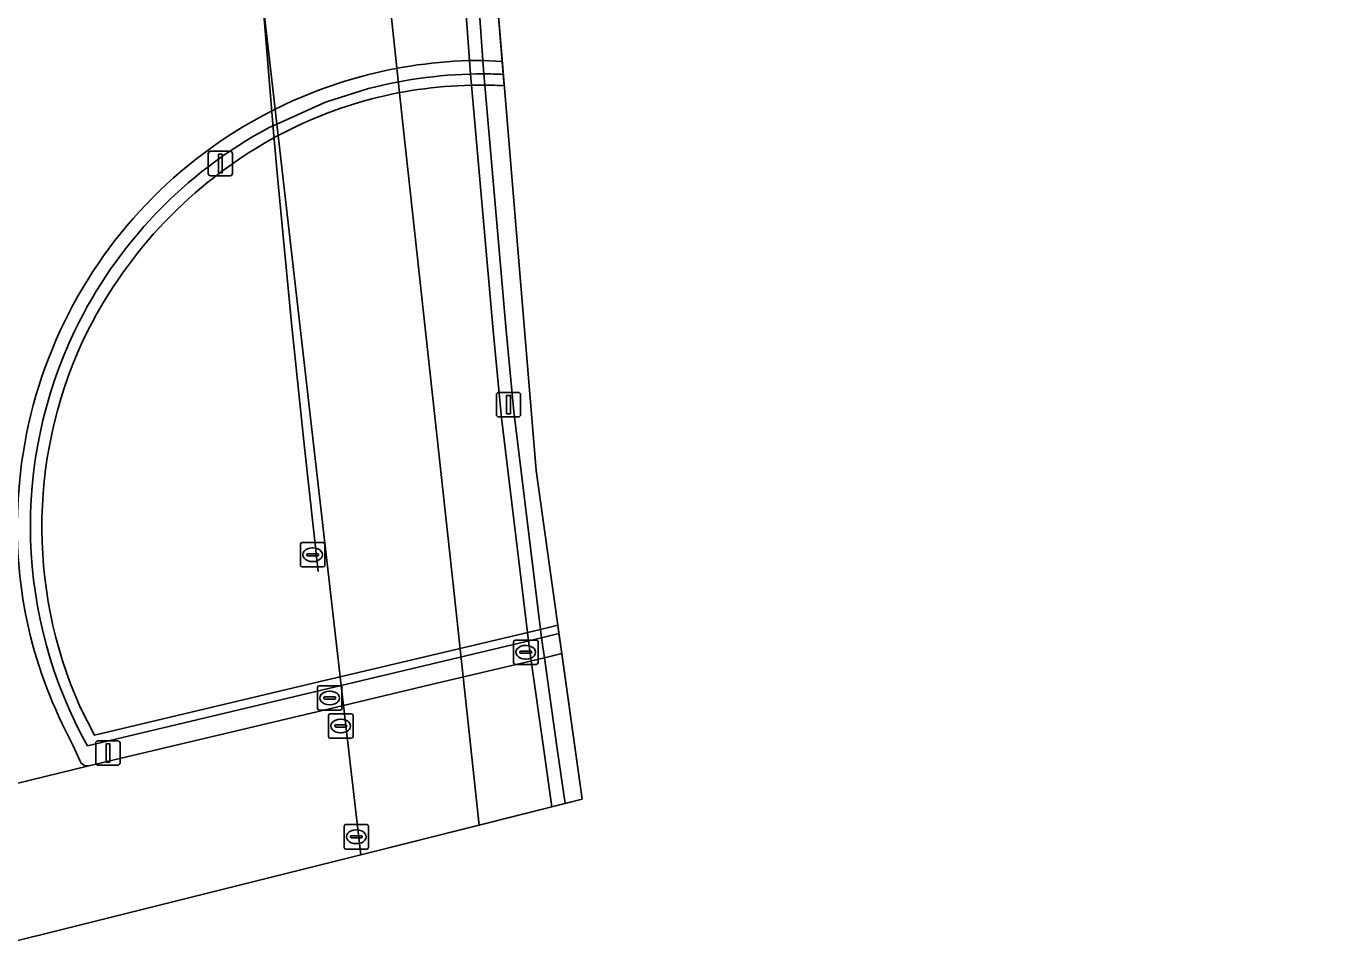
# Model space of a CAD drawing. Extents: x 158352 to 159489, y 383828 to 384603.
# Drawn here: x 159246.2 to 159299.5, y 383975.2 to 384012.4 of the extents above; entities that cross this region are included whole.
import ezdxf

# ---------------------------------------------------------------- set-up
doc = ezdxf.new("R2010")
doc.units = 0
for name, color, linetype in [('IMGEO_Berm_open', 7, 'Continuous'), ('IMGEO_Dek', 7, 'Continuous'), ('IMGEO_Kolk', 7, 'Continuous'), ('IMGEO_Lichtmast', 7, 'Continuous'), ('IMGEO_Lijnafwatering', 7, 'Continuous'), ('IMGEO_Muur', 7, 'Continuous'), ('IMGEO_OVBaan_gesloten', 7, 'Continuous'), ('IMGEO_Portaal', 7, 'Continuous'), ('IMGEO_Rijbaan_regionaal_gesloten', 7, 'Continuous'), ('IMGEO_Rioolput', 7, 'Continuous'), ('IMGEO_Verkeerseiland_gesloten', 7, 'Continuous'), ('IMGEO_Verkeersregelinstallatiepaal', 7, 'Continuous')]:
    doc.layers.add(name, color=color, linetype=linetype)

msp = doc.modelspace()

# ---------------------------------------------------------------- linework, layer by layer
at = {"layer": 'IMGEO_Berm_open'}
for points in [[(159260.418, 384097.829), (159262.438, 384045.509), (159262.99, 384031.339), (159263.095, 384029.406), (159263.118, 384028.974), (159263.222, 384027.147), (159263.267, 384026.396), (159263.413, 384023.994), (159263.478, 384022.979), (159264.34, 384011.024), (159264.384, 384010.473), (159264.421, 384010.014), (159265.306, 384000), (159265.654, 383996.431), (159266.711, 383987.669), (159266.754, 383987.326), (159266.868, 383986.51), (159267.377, 383982.882), (159267.705, 383980.544)], [(159267.705, 383980.544), (159268.246, 383980.68), (159267.916, 383983.012), (159267.403, 383986.637), (159267.288, 383987.453), (159267.246, 383987.796), (159266.151, 383996.696), (159265.838, 384000), (159264.974, 384010.019), (159264.937, 384010.48), (159264.893, 384011.032), (159264.045, 384022.997), (159263.984, 384023.967), (159263.839, 384026.369), (159263.796, 384027.12), (159263.691, 384028.945), (159263.668, 384029.377), (159263.561, 384031.337), (159262.976, 384045.396), (159260.971, 384097.827)], [(159265.727, 384010.461), (159265.684, 384010.984), (159264.893, 384011.032)], [(159256.416, 384009.038), (159256.486, 384008.431), (159258.469, 384009.324), (159260.228, 384009.88)], [(159256.175, 384008.291), (159256.486, 384008.431), (159256.416, 384009.038), (159256.271, 384008.965), (159256.127, 384008.891)], [(159258.681, 383984.567), (159259.206, 383984.692), (159259.113, 383985.505), (159258.585, 383985.379), (159248.753, 383983.036)], [(159248.804, 383982.223), (159258.681, 383984.567)], [(159247.724, 383983.941), (159248.166, 383983.042), (159248.447, 383982.437)]]:
    msp.add_lwpolyline(points, dxfattribs=at)
msp.add_lwpolyline([(159268.111, 383986.805), (159267.997, 383987.622), (159267.288, 383987.453), (159259.113, 383985.505), (159259.206, 383984.692), (159262.783, 383985.54), (159267.403, 383986.637)], close=True, dxfattribs=at)
for centre, radius, start, end in [((159264.887, 383992.065), 18.967, 89.9808, 104.365), ((159264.838, 383992.164), 18.859, 104.2969, 116.5247), ((159264.896, 383992.022), 18.458, 89.8729, 104.6496), ((159264.894, 383991.948), 18.533, 87.4231, 89.8671), ((159264.892, 383992.038), 18.997, 117.4784, 155.2189), ((159264.888, 383992.012), 18.464, 118.156, 154.365), ((159264.889, 383992.042), 18.992, 155.2265, 174.7791), ((159264.884, 383992.013), 18.461, 154.3628, 209.0947), ((159264.241, 383991.948), 18.355, 174.3042, 205.8641), ((159248.753, 383982.543), 0.324, 199.1579, 278.9618)]:
    msp.add_arc(centre, radius, start, end, dxfattribs=at)
at = {"layer": 'IMGEO_Dek'}
for points in [[(159264.521, 384029.334), (159263.668, 384029.377), (159254.673, 384029.828), (159254.381, 384029.843), (159254.042, 384029.86), (159254.079, 384029.427), (159254.291, 384027.578), (159254.378, 384026.818), (159254.654, 384024.41), (159254.994, 384021.442), (159255.434, 384017.607), (159256.416, 384009.038), (159256.486, 384008.431), (159256.539, 384007.96)], [(159265.765, 384010.003), (159264.847, 384021.099), (159264.521, 384029.334)]]:
    msp.add_lwpolyline(points, dxfattribs=at)
msp.add_lwpolyline([(159268.943, 383980.854), (159267.949, 383987.963), (159267.246, 383987.796), (159259.073, 383985.857), (159259.113, 383985.505), (159259.206, 383984.692), (159259.905, 383978.593)], close=True, dxfattribs=at)
for centre, radius, start, end in [((159264.746, 383992.646), 17.375, 89.2482, 118.1873), ((159265.012, 383992.547), 17.472, 87.5303, 90.1256)]:
    msp.add_arc(centre, radius, start, end, dxfattribs=at)
at = {"layer": 'IMGEO_Kolk'}
for p, q in [((159257.443, 383990.417), (159257.443, 383991.269)), ((159257.518, 383991.343), (159258.37, 383991.343)), ((159257.931, 383991.123), (159257.956, 383991.123)), ((159258.444, 383991.269), (159258.444, 383990.417)), ((159257.702, 383990.837), (159257.702, 383990.849)), ((159258.14, 383990.8), (159257.742, 383990.8)), ((159257.745, 383990.886), (159258.143, 383990.886)), ((159257.954, 383990.563), (159257.929, 383990.563)), ((159258.186, 383990.849), (159258.186, 383990.837)), ((159258.37, 383990.343), (159257.518, 383990.343)), ((159266.217, 383987.36), (159267.069, 383987.36)), ((159266.142, 383986.434), (159266.142, 383987.286)), ((159266.401, 383986.854), (159266.401, 383986.866)), ((159266.839, 383986.817), (159266.441, 383986.817)), ((159266.444, 383986.903), (159266.842, 383986.903)), ((159266.63, 383987.14), (159266.655, 383987.14)), ((159266.885, 383986.866), (159266.885, 383986.854)), ((159267.143, 383987.286), (159267.143, 383986.434)), ((159267.069, 383986.36), (159266.217, 383986.36)), ((159266.653, 383986.58), (159266.628, 383986.58)), ((159258.141, 383984.568), (159258.141, 383985.42)), ((159258.216, 383985.494), (159259.068, 383985.494)), ((159258.629, 383985.274), (159258.654, 383985.274)), ((159259.142, 383985.42), (159259.142, 383984.568)), ((159258.4, 383984.988), (159258.4, 383985)), ((159258.838, 383984.951), (159258.44, 383984.951)), ((159258.443, 383985.037), (159258.841, 383985.037)), ((159258.652, 383984.714), (159258.627, 383984.714)), ((159258.884, 383985), (159258.884, 383984.988)), ((159259.068, 383984.494), (159258.216, 383984.494))]:
    msp.add_line(p, q, dxfattribs=at)
for points in [[(159257.443, 383990.417), (159257.443, 383991.269)], [(159257.518, 383991.343), (159258.37, 383991.343)], [(159258.444, 383991.269), (159258.444, 383990.417)], [(159258.37, 383990.343), (159257.518, 383990.343)], [(159266.217, 383987.36), (159267.069, 383987.36)], [(159266.142, 383986.434), (159266.142, 383987.286)], [(159267.143, 383987.286), (159267.143, 383986.434)], [(159267.069, 383986.36), (159266.217, 383986.36)], [(159258.141, 383984.568), (159258.141, 383985.42)], [(159258.216, 383985.494), (159259.068, 383985.494)], [(159259.142, 383985.42), (159259.142, 383984.568)], [(159259.068, 383984.494), (159258.216, 383984.494)]]:
    msp.add_lwpolyline(points, dxfattribs=at)
for centre, radius, start, end in [((159257.52, 383991.267), 0.0765, 91.552, 178.448), ((159257.52, 383991.267), 0.0765, 91.552, 178.448), ((159258.368, 383991.267), 0.0765, 1.552, 88.448), ((159258.368, 383991.267), 0.0765, 1.552, 88.448), ((159257.742, 383990.846), 0.0403, 85.8775, 175.7526), ((159257.739, 383990.836), 0.0366, 178.938, 274.7102), ((159258.143, 383990.843), 0.043, 264.8664, 352.4533), ((159258.147, 383990.848), 0.0386, 1.7309, 96.639), ((159257.52, 383990.419), 0.0765, 181.552, 268.448), ((159257.52, 383990.419), 0.0765, 181.552, 268.448), ((159258.368, 383990.419), 0.0765, 271.552, 358.448), ((159258.368, 383990.419), 0.0765, 271.552, 358.448), ((159266.219, 383987.284), 0.0765, 91.552, 178.448), ((159266.219, 383987.284), 0.0765, 91.552, 178.448), ((159267.067, 383987.284), 0.0765, 1.552, 88.448), ((159267.067, 383987.284), 0.0765, 1.552, 88.448), ((159266.441, 383986.863), 0.0403, 85.8775, 175.7526), ((159266.438, 383986.853), 0.0366, 178.938, 274.7102), ((159266.842, 383986.86), 0.043, 264.8664, 352.4533), ((159266.846, 383986.865), 0.0386, 1.7309, 96.639), ((159266.219, 383986.436), 0.0765, 181.552, 268.448), ((159266.219, 383986.436), 0.0765, 181.552, 268.448), ((159267.067, 383986.436), 0.0765, 271.552, 358.448), ((159267.067, 383986.436), 0.0765, 271.552, 358.448), ((159258.218, 383985.418), 0.0765, 91.552, 178.448), ((159258.218, 383985.418), 0.0765, 91.552, 178.448), ((159259.066, 383985.418), 0.0765, 1.552, 88.448), ((159259.066, 383985.418), 0.0765, 1.552, 88.448), ((159258.44, 383984.997), 0.0403, 85.8775, 175.7526), ((159258.437, 383984.987), 0.0366, 178.938, 274.7102), ((159258.841, 383984.994), 0.043, 264.8664, 352.4533), ((159258.845, 383984.999), 0.0386, 1.7309, 96.639), ((159258.218, 383984.57), 0.0765, 181.552, 268.448), ((159258.218, 383984.57), 0.0765, 181.552, 268.448), ((159259.066, 383984.57), 0.0765, 271.552, 358.448), ((159259.066, 383984.57), 0.0765, 271.552, 358.448)]:
    msp.add_arc(centre, radius, start, end, dxfattribs=at)
for centre, major_axis, ratio, start_param, end_param in [((159257.93, 383990.843), (-0.387, 0.002), 0.722429, 4.712389, 7.853982), ((159257.955, 383990.843), (-0.39, 0.002), 0.717154, 1.570796, 4.712389), ((159266.629, 383986.86), (-0.387, 0.002), 0.722429, 4.712389, 7.853982), ((159266.654, 383986.86), (-0.39, 0.002), 0.717154, 1.570796, 4.712389), ((159258.628, 383984.994), (-0.387, 0.002), 0.722429, 4.712389, 7.853982), ((159258.653, 383984.994), (-0.39, 0.002), 0.717154, 1.570796, 4.712389)]:
    msp.add_ellipse(centre, major_axis=major_axis, ratio=ratio, start_param=start_param, end_param=end_param, dxfattribs=at)
at = {"layer": 'IMGEO_Lichtmast'}
for p, q in [((159265.543, 383997.473), (159266.333, 383997.473)), ((159266.333, 383997.473), (159265.543, 383997.473)), ((159265.443, 383996.573), (159265.443, 383997.373)), ((159265.443, 383997.373), (159265.443, 383996.573)), ((159266.433, 383997.373), (159266.433, 383996.573)), ((159266.433, 383996.573), (159266.433, 383997.373)), ((159266.333, 383996.473), (159265.543, 383996.473)), ((159265.543, 383996.473), (159266.333, 383996.473))]:
    msp.add_line(p, q, dxfattribs=at)
msp.add_lwpolyline([(159265.863, 383997.348), (159266.013, 383997.348), (159266.013, 383996.598), (159265.863, 383996.598), (159265.863, 383997.348)], dxfattribs=at)
for centre, start, end in [((159265.543, 383997.373), 90, 180), ((159265.543, 383997.373), 90, 180), ((159266.333, 383997.373), 0, 90), ((159266.333, 383997.373), 360, 90), ((159265.543, 383996.573), 180, 270), ((159265.543, 383996.573), 180, 270), ((159266.333, 383996.573), 270, 0), ((159266.333, 383996.573), 270, 0)]:
    msp.add_arc(centre, 0.1, start, end, dxfattribs=at)
at = {"layer": 'IMGEO_Lijnafwatering'}
for points in [[(159255.062, 384026.086), (159255.428, 384020.16), (159255.902, 384013.577), (159256.35, 384008.099), (159256.525, 384006.139)], [(159256.525, 384006.139), (159257.079, 384000.295), (159257.606, 383995.225), (159258.175, 383990.159)]]:
    msp.add_lwpolyline(points, dxfattribs=at)
at = {"layer": 'IMGEO_Muur'}
for points in [[(159265.765, 384010.003), (159265.727, 384010.461)], [(159260.228, 384009.88), (159258.469, 384009.324), (159256.486, 384008.431), (159256.539, 384007.96)], [(159256.215, 384007.785), (159256.539, 384007.96), (159256.486, 384008.431), (159256.175, 384008.291)], [(159248.753, 383983.036), (159258.585, 383985.379), (159259.113, 383985.505), (159259.073, 383985.857), (159258.543, 383985.731), (159249.036, 383983.475), (159248.448, 383984.64)]]:
    msp.add_lwpolyline(points, dxfattribs=at)
msp.add_lwpolyline([(159267.997, 383987.622), (159267.949, 383987.963), (159267.246, 383987.796), (159259.073, 383985.857), (159259.113, 383985.505), (159267.288, 383987.453)], close=True, dxfattribs=at)
for centre, radius, start, end in [((159264.896, 383992.022), 18.458, 89.8729, 104.6496), ((159264.894, 383991.948), 18.533, 87.4231, 89.8671), ((159264.746, 383992.646), 17.375, 89.2482, 118.1873), ((159265.012, 383992.547), 17.472, 87.5303, 90.1256), ((159264.888, 383992.012), 18.464, 118.156, 154.365), ((159265.342, 383991.608), 18.574, 119.4327, 153.1404), ((159264.884, 383992.013), 18.461, 154.3628, 209.0947), ((159264.959, 383991.975), 18.067, 153.6298, 203.9534)]:
    msp.add_arc(centre, radius, start, end, dxfattribs=at)
at = {"layer": 'IMGEO_OVBaan_gesloten'}
for points in [[(159268.943, 383980.854), (159268.111, 383986.805), (159267.403, 383986.637), (159262.783, 383985.54), (159259.206, 383984.692), (159259.905, 383978.593)], [(159259.905, 383978.593), (159259.206, 383984.692), (159258.681, 383984.567), (159248.804, 383982.223), (159245.799, 383981.488), (159244.518, 383981.175), (159240.179, 383980.114), (159235.346, 383978.893), (159235.216, 383978.857), (159232.282, 383978.051), (159229.826, 383977.466), (159230.686, 383974.033), (159231.334, 383971.446), (159233.383, 383971.959)]]:
    msp.add_lwpolyline(points, close=True, dxfattribs=at)
at = {"layer": 'IMGEO_Portaal'}
for p, q in [((159253.684, 384006.421), (159253.684, 384007.221)), ((159253.684, 384007.221), (159253.684, 384006.421)), ((159253.784, 384007.321), (159254.574, 384007.321)), ((159254.574, 384007.321), (159253.784, 384007.321)), ((159254.674, 384007.221), (159254.674, 384006.421)), ((159254.674, 384006.421), (159254.674, 384007.221)), ((159254.574, 384006.321), (159253.784, 384006.321)), ((159253.784, 384006.321), (159254.574, 384006.321))]:
    msp.add_line(p, q, dxfattribs=at)
msp.add_lwpolyline([(159254.104, 384007.196), (159254.254, 384007.196), (159254.254, 384006.446), (159254.104, 384006.446), (159254.104, 384007.196)], dxfattribs=at)
for centre, start, end in [((159253.784, 384007.221), 90, 180), ((159253.784, 384007.221), 90, 180), ((159254.574, 384007.221), 0, 90), ((159254.574, 384007.221), 360, 90), ((159253.784, 384006.421), 180, 270), ((159253.784, 384006.421), 180, 270), ((159254.574, 384006.421), 270, 0), ((159254.574, 384006.421), 270, 0)]:
    msp.add_arc(centre, 0.1, start, end, dxfattribs=at)
at = {"layer": 'IMGEO_Rijbaan_regionaal_gesloten'}
for points in [[(159268.943, 383980.854), (159267.066, 383994.282), (159264.847, 384021.099), (159262.146, 384089.298), (159263.641, 384121.661), (159273.118, 384155.127), (159275.265, 384162.706), (159280.211, 384172.631), (159280.817, 384174.126), (159283.483, 384179.194), (159290.265, 384192.803), (159293.057, 384195.635), (159297.02, 384201.303), (159299.464, 384205.409), (159298.192, 384203.85), (159296.907, 384202.338)], [(159264.746, 383979.804), (159263.73, 383989.138), (159261.56, 384009.074), (159258.838, 384034.563), (159257.992, 384055.492), (159257.073, 384078.885), (159256.337, 384099.851), (159256.374, 384103.824), (159256.448, 384107.759), (159256.668, 384111.768), (159257.036, 384115.814), (159257.956, 384123.759), (159259.133, 384130.895), (159260.972, 384139.575), (159263.105, 384147.3), (159265.459, 384154.913), (159268.255, 384162.454), (159271.418, 384169.994), (159273.22, 384173.893), (159276.714, 384180.808), (159281.68, 384189.635)], [(159281.68, 384189.635), (159276.714, 384180.808), (159273.22, 384173.893), (159271.418, 384169.994), (159268.255, 384162.454), (159265.459, 384154.913), (159263.105, 384147.3), (159260.972, 384139.575), (159259.133, 384130.895), (159257.956, 384123.759), (159257.036, 384115.814), (159256.668, 384111.768), (159256.448, 384107.759), (159256.374, 384103.824), (159256.337, 384099.851), (159257.073, 384078.885), (159257.992, 384055.492), (159258.838, 384034.563), (159261.56, 384009.074), (159263.73, 383989.138), (159264.746, 383979.804)], [(159264.746, 383979.804), (159267.705, 383980.544), (159267.377, 383982.882), (159266.868, 383986.51), (159266.754, 383987.326), (159266.711, 383987.669), (159265.654, 383996.431), (159265.306, 384000), (159264.421, 384010.014), (159264.384, 384010.473), (159264.34, 384011.024), (159263.478, 384022.979), (159263.413, 384023.994), (159263.267, 384026.396), (159263.222, 384027.147), (159263.118, 384028.974), (159263.095, 384029.406), (159262.99, 384031.339), (159262.438, 384045.509), (159260.418, 384097.829)], [(159260.971, 384097.827), (159262.976, 384045.396), (159263.561, 384031.337), (159263.668, 384029.377), (159263.691, 384028.945), (159263.796, 384027.12), (159263.839, 384026.369), (159263.984, 384023.967), (159264.045, 384022.997), (159264.893, 384011.032), (159264.937, 384010.48), (159264.974, 384010.019), (159265.838, 384000), (159266.151, 383996.696), (159267.246, 383987.796), (159267.288, 383987.453), (159267.403, 383986.637), (159267.916, 383983.012), (159268.246, 383980.68), (159268.943, 383980.854)], [(159251.709, 384095.96), (159254.373, 384030.031), (159254.028, 384030.017), (159254.042, 384029.86), (159254.079, 384029.427), (159254.291, 384027.578), (159254.378, 384026.818), (159254.654, 384024.41), (159254.994, 384021.442), (159255.434, 384017.607), (159256.416, 384009.038), (159256.486, 384008.431), (159256.539, 384007.96), (159259.073, 383985.857), (159259.113, 383985.505), (159259.206, 383984.692), (159259.905, 383978.593), (159264.746, 383979.804)], [(159265.684, 384010.984), (159264.847, 384021.099), (159264.772, 384023.005)], [(159256.127, 384008.891), (159256.271, 384008.965), (159256.416, 384009.038), (159255.434, 384017.607), (159254.994, 384021.442), (159253.813, 384021.033), (159251.175, 384020.34)], [(159255.162, 384021.5), (159254.994, 384021.442), (159255.434, 384017.607), (159256.416, 384009.038)], [(159264.893, 384011.032), (159265.684, 384010.984)], [(159248.447, 383982.437), (159248.166, 383983.042), (159247.724, 383983.941)], [(159240.179, 383980.114), (159244.518, 383981.175), (159245.799, 383981.488), (159248.804, 383982.223)]]:
    msp.add_lwpolyline(points, dxfattribs=at)
for centre, radius, start, end in [((159264.887, 383992.065), 18.967, 89.9808, 104.365), ((159264.838, 383992.164), 18.859, 104.2969, 116.5247), ((159264.892, 383992.038), 18.997, 117.4784, 155.2189), ((159264.889, 383992.042), 18.992, 155.2265, 174.7791), ((159264.241, 383991.948), 18.355, 174.3042, 205.8641), ((159248.753, 383982.543), 0.324, 199.1579, 278.9618)]:
    msp.add_arc(centre, radius, start, end, dxfattribs=at)
at = {"layer": 'IMGEO_Rioolput'}
for p, q in [((159258.591, 383983.424), (159258.591, 383984.276)), ((159258.666, 383984.35), (159259.518, 383984.35)), ((159259.592, 383984.276), (159259.592, 383983.424)), ((159258.85, 383983.844), (159258.85, 383983.856)), ((159259.288, 383983.807), (159258.89, 383983.807)), ((159258.893, 383983.893), (159259.291, 383983.893)), ((159259.079, 383984.13), (159259.104, 383984.13)), ((159259.334, 383983.856), (159259.334, 383983.844)), ((159259.518, 383983.35), (159258.666, 383983.35)), ((159259.102, 383983.57), (159259.077, 383983.57)), ((159259.226, 383978.898), (159259.226, 383979.75)), ((159259.301, 383979.824), (159260.153, 383979.824)), ((159259.528, 383979.367), (159259.926, 383979.367)), ((159259.714, 383979.604), (159259.739, 383979.604)), ((159260.227, 383979.75), (159260.227, 383978.898)), ((159259.485, 383979.318), (159259.485, 383979.33)), ((159259.923, 383979.281), (159259.525, 383979.281)), ((159259.737, 383979.044), (159259.712, 383979.044)), ((159259.969, 383979.33), (159259.969, 383979.318)), ((159260.153, 383978.824), (159259.301, 383978.824))]:
    msp.add_line(p, q, dxfattribs=at)
for points in [[(159258.591, 383983.424), (159258.591, 383984.276)], [(159258.666, 383984.35), (159259.518, 383984.35)], [(159259.592, 383984.276), (159259.592, 383983.424)], [(159259.518, 383983.35), (159258.666, 383983.35)], [(159259.226, 383978.898), (159259.226, 383979.75)], [(159259.301, 383979.824), (159260.153, 383979.824)], [(159260.227, 383979.75), (159260.227, 383978.898)], [(159260.153, 383978.824), (159259.301, 383978.824)]]:
    msp.add_lwpolyline(points, dxfattribs=at)
for centre, radius, start, end in [((159258.668, 383984.274), 0.0765, 91.552, 178.448), ((159258.668, 383984.274), 0.0765, 91.552, 178.448), ((159259.516, 383984.274), 0.0765, 1.552, 88.448), ((159259.516, 383984.274), 0.0765, 1.552, 88.448), ((159258.89, 383983.853), 0.0403, 85.8775, 175.7526), ((159258.887, 383983.843), 0.0366, 178.938, 274.7102), ((159259.291, 383983.85), 0.043, 264.8664, 352.4533), ((159259.295, 383983.855), 0.0386, 1.7309, 96.639), ((159258.668, 383983.426), 0.0765, 181.552, 268.448), ((159258.668, 383983.426), 0.0765, 181.552, 268.448), ((159259.516, 383983.426), 0.0765, 271.552, 358.448), ((159259.516, 383983.426), 0.0765, 271.552, 358.448), ((159259.303, 383979.748), 0.0765, 91.552, 178.448), ((159259.303, 383979.748), 0.0765, 91.552, 178.448), ((159259.525, 383979.327), 0.0403, 85.8775, 175.7526), ((159259.93, 383979.329), 0.0386, 1.7309, 96.639), ((159260.151, 383979.748), 0.0765, 1.552, 88.448), ((159260.151, 383979.748), 0.0765, 1.552, 88.448), ((159259.303, 383978.9), 0.0765, 181.552, 268.448), ((159259.303, 383978.9), 0.0765, 181.552, 268.448), ((159259.522, 383979.317), 0.0366, 178.938, 274.7102), ((159259.926, 383979.324), 0.043, 264.8664, 352.4533), ((159260.151, 383978.9), 0.0765, 271.552, 358.448), ((159260.151, 383978.9), 0.0765, 271.552, 358.448)]:
    msp.add_arc(centre, radius, start, end, dxfattribs=at)
for centre, major_axis, ratio, start_param, end_param in [((159259.078, 383983.85), (-0.387, 0.002), 0.722429, 4.712389, 7.853982), ((159259.103, 383983.85), (-0.39, 0.002), 0.717154, 1.570796, 4.712389), ((159259.713, 383979.324), (-0.387, 0.002), 0.722429, 4.712389, 7.853982), ((159259.738, 383979.324), (-0.39, 0.002), 0.717154, 1.570796, 4.712389)]:
    msp.add_ellipse(centre, major_axis=major_axis, ratio=ratio, start_param=start_param, end_param=end_param, dxfattribs=at)
at = {"layer": 'IMGEO_Verkeerseiland_gesloten'}
for points in [[(159248.448, 383984.64), (159249.036, 383983.475), (159258.543, 383985.731), (159259.073, 383985.857), (159256.539, 384007.96)], [(159256.539, 384007.96), (159256.215, 384007.785)]]:
    msp.add_lwpolyline(points, dxfattribs=at)
for centre, radius, start, end in [((159265.342, 383991.608), 18.574, 119.4327, 153.1404), ((159264.959, 383991.975), 18.067, 153.6298, 203.9534)]:
    msp.add_arc(centre, radius, start, end, dxfattribs=at)
at = {"layer": 'IMGEO_Verkeersregelinstallatiepaal'}
for p, q in [((159249.092, 383982.347), (159249.092, 383983.147)), ((159249.092, 383983.147), (159249.092, 383982.347)), ((159249.192, 383983.247), (159249.982, 383983.247)), ((159249.982, 383983.247), (159249.192, 383983.247)), ((159250.082, 383983.147), (159250.082, 383982.347)), ((159250.082, 383982.347), (159250.082, 383983.147)), ((159249.982, 383982.247), (159249.192, 383982.247)), ((159249.192, 383982.247), (159249.982, 383982.247))]:
    msp.add_line(p, q, dxfattribs=at)
msp.add_lwpolyline([(159249.512, 383983.122), (159249.662, 383983.122), (159249.662, 383982.372), (159249.512, 383982.372), (159249.512, 383983.122)], dxfattribs=at)
for centre, start, end in [((159249.192, 383983.147), 90, 180), ((159249.192, 383983.147), 90, 180), ((159249.982, 383983.147), 0, 90), ((159249.982, 383983.147), 360, 90), ((159249.192, 383982.347), 180, 270), ((159249.192, 383982.347), 180, 270), ((159249.982, 383982.347), 270, 0), ((159249.982, 383982.347), 270, 0)]:
    msp.add_arc(centre, 0.1, start, end, dxfattribs=at)

doc.saveas('drawing.dxf')
